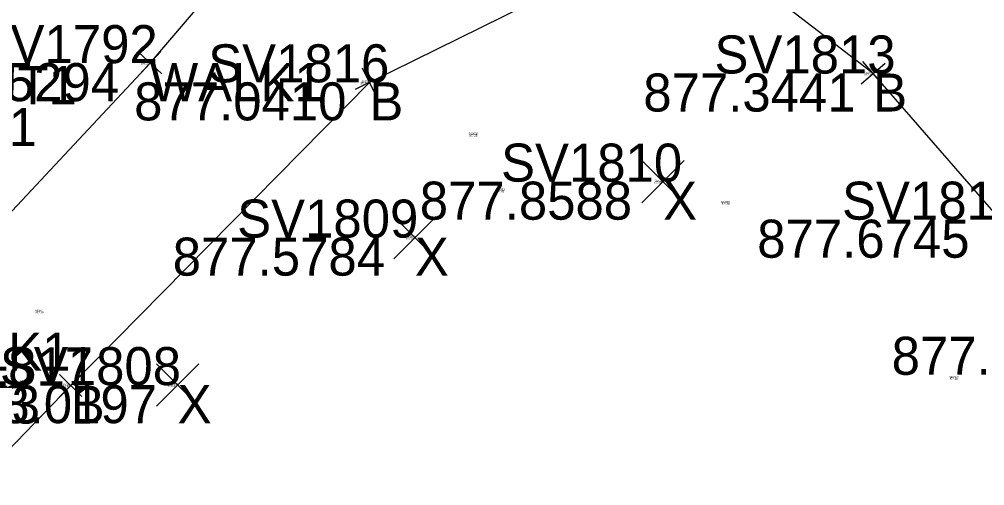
# Model space of a CAD drawing. Extents: x 1469677 to 1493262, y 375219 to 389293.
# Drawn here: x 1480149.29 to 1480179.72, y 379358.69 to 379373.4 of the extents above; entities that cross this region are included whole.
import ezdxf

# ---------------------------------------------------------------- set-up
doc = ezdxf.new("R2010")
doc.units = 0
for name, color, linetype in [('DV_X_Lot_Line', 7, 'Continuous'), ('DV_X_Text', 7, 'Continuous'), ('GK_Visualization', 7, 'Continuous'), ('PNTELEV', 7, 'Continuous'), ('RW_P_Esmt_SW', 7, 'Continuous'), ('RW_P_Esmt_U', 7, 'Continuous'), ('text', 7, 'Continuous')]:
    doc.layers.add(name, color=color, linetype=linetype)

msp = doc.modelspace()

# ---------------------------------------------------------------- linework, layer by layer
at = {"layer": 'DV_X_Lot_Line'}
msp.add_lwpolyline([(1480059.793, 379271.54), (1480075.261, 379288.048), (1480088.444, 379302.419), (1480096.088, 379310.695), (1480098.33, 379313.163), (1480111.975, 379327.613), (1480128.977, 379345.933), (1480145.46, 379363.52), (1480153.413, 379372.021), (1480155.772, 379374.786), (1480158.213, 379377.107), (1480160.137, 379378.801), (1480161.631, 379379.994)], dxfattribs=at)
at = {"layer": 'PNTELEV'}
for p, q in [((1480153.048, 379372.363), (1480153.778, 379371.679)), ((1480153.071, 379371.656), (1480153.755, 379372.386)), ((1480153.413, 379372.021), (1480153.413, 379372.021)), ((1480160.547, 379370.967), (1480160.105, 379371.864)), ((1480175.833, 379371.367), (1480176.587, 379372.024)), ((1480176.538, 379371.318), (1480175.882, 379372.072)), ((1480160.774, 379371.636), (1480159.878, 379371.194)), ((1480176.21, 379371.695), (1480176.21, 379371.695)), ((1480160.326, 379371.415), (1480160.326, 379371.415)), ((1480151.266, 379361.503), (1480150.554, 379362.205)), ((1480151.261, 379362.21), (1480150.559, 379361.497)), ((1480150.91, 379361.854), (1480150.91, 379361.854))]:
    msp.add_line(p, q, dxfattribs=at)
at = {"layer": 'RW_P_Esmt_U'}
for p, q in [((1480168.92, 379367.617), (1480170.254, 379368.952)), ((1480168.92, 379368.952), (1480170.254, 379367.617)), ((1480161.093, 379365.852), (1480162.427, 379367.187)), ((1480161.093, 379367.187), (1480162.427, 379365.852)), ((1480153.613, 379361.199), (1480154.947, 379362.534)), ((1480153.613, 379362.534), (1480154.947, 379361.199))]:
    msp.add_line(p, q, dxfattribs=at)
at = {"layer": 'text'}
msp.add_lwpolyline([(1480184.481, 379363.392), (1480180.224, 379367.084), (1480176.21, 379371.695), (1480171.222, 379375.535), (1480168.077, 379375.239), (1480160.326, 379371.415), (1480150.91, 379361.854), (1480140.301, 379350.86), (1480130.798, 379340.93), (1480121.664, 379330.001), (1480112.679, 379319.616)], dxfattribs=at)

# ---------------------------------------------------------------- texts
at = {"layer": 'DV_X_Text'}
for s, height, p in [('875.5294', 1.2, (1480145.741, 379370.821)), ('875.53', 0.06, (1480153.133, 379371.961)), ('877.3441', 1.2, (1480168.961, 379370.495)), ('877.34', 0.06, (1480175.93, 379371.635)), ('877.0410', 1.2, (1480152.91, 379370.215)), ('877.04', 0.06, (1480160.042, 379371.355)), ('877.25', 0.06, (1480163.477, 379369.706)), ('877.8588', 1.2, (1480161.915, 379367.084)), ('877.86', 0.06, (1480169.304, 379368.224)), ('877.81', 0.06, (1480164.321, 379367.951)), ('877.89', 0.06, (1480171.436, 379367.554)), ('877.6745', 1.2, (1480172.552, 379365.884)), ('877.5784', 1.2, (1480154.126, 379365.319)), ('877.58', 0.06, (1480161.48, 379366.459)), ('877.19', 0.06, (1480149.796, 379364.129)), ('877.6379', 1.2, (1480176.79, 379362.192)), ('877.88', 0.06, (1480178.623, 379362.038)), ('877.7953', 1.2, (1480143.248, 379360.654)), ('878.0197', 1.2, (1480146.939, 379360.666)), ('877.57', 0.06, (1480149.332, 379361.911)), ('877.80', 0.06, (1480150.626, 379361.794)), ('878.02', 0.06, (1480153.995, 379361.806))]:
    msp.add_text(s, height=height, dxfattribs=at).set_placement(p)
at = {"layer": 'GK_Visualization'}
for s, p in [('GUT1', (1480146.824, 379370.727)), ('WALK1', (1480153.413, 379370.821)), ('B', (1480176.21, 379370.495)), ('B', (1480160.326, 379370.215)), ('GUT1', (1480145.567, 379369.405)), ('X', (1480169.587, 379367.084)), ('X', (1480161.76, 379365.319)), ('WALK1', (1480145.46, 379362.32)), ('B', (1480150.91, 379360.654)), ('X', (1480154.28, 379360.666))]:
    msp.add_text(s, height=1.2, dxfattribs=at).set_placement(p)
at = {"layer": 'RW_P_Esmt_SW'}
for s, height, p in [('SV1792', 1.2, (1480147.943, 379372.021)), ('SV1813', 1.2, (1480171.204, 379371.695)), ('SV1816', 1.2, (1480155.244, 379371.415)), ('SV1792', 0.06, (1480153.14, 379372.021)), ('SV1813', 0.06, (1480175.96, 379371.695)), ('SV1816', 0.06, (1480160.072, 379371.415)), ('SA2082', 0.06, (1480163.453, 379369.766)), ('SV1810', 1.2, (1480164.477, 379368.284)), ('SV1810', 0.06, (1480169.331, 379368.284)), ('SV1812', 1.2, (1480175.227, 379367.084)), ('SA2081', 0.06, (1480164.298, 379368.011)), ('SV1809', 1.2, (1480156.158, 379366.519)), ('SA2080', 0.06, (1480171.408, 379367.614)), ('SV1809', 0.06, (1480161.48, 379366.519)), ('SA2071', 0.06, (1480149.773, 379364.189)), ('SV1817', 1.2, (1480145.904, 379361.854)), ('SV1808', 1.2, (1480148.678, 379361.866)), ('SA2079', 0.06, (1480178.6, 379362.098)), ('SA2070', 0.06, (1480149.305, 379361.971)), ('SV1817', 0.06, (1480150.66, 379361.854)), ('SV1808', 0.06, (1480154, 379361.866))]:
    msp.add_text(s, height=height, dxfattribs=at).set_placement(p)

doc.saveas('drawing.dxf')
